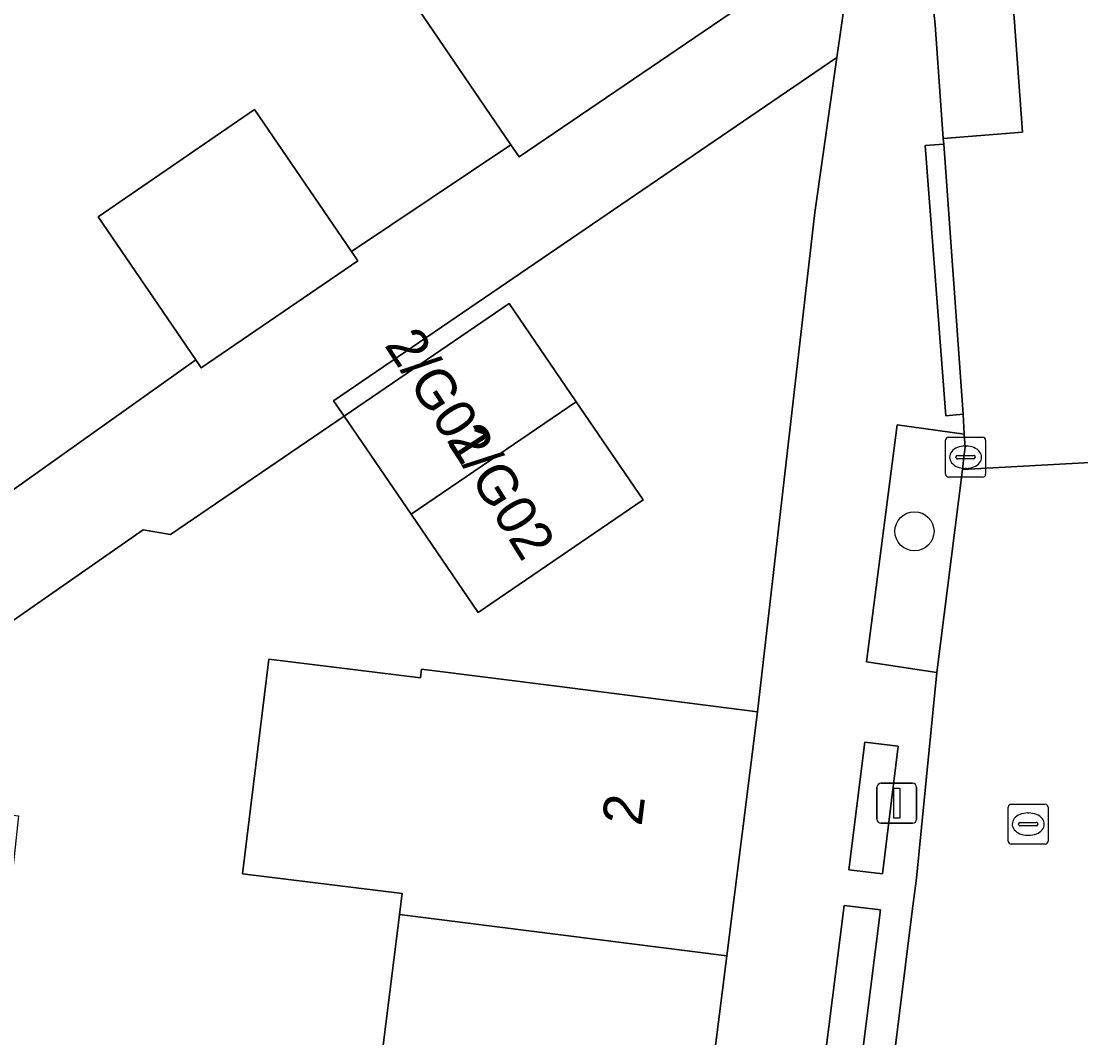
# Model space of a CAD drawing. Extents: x 158086 to 159499, y 382904 to 383981.
# Drawn here: x 158436.95 to 158463.47, y 383460.14 to 383485.58 of the extents above; entities that cross this region are included whole.
import ezdxf

# ---------------------------------------------------------------- set-up
doc = ezdxf.new("R2010")
doc.units = 0
for name, color, linetype in [('IMGEO_Boom', 7, 'Continuous'), ('IMGEO_Erf', 7, 'Continuous'), ('IMGEO_Groenvoorziening', 7, 'Continuous'), ('IMGEO_Haag', 7, 'Continuous'), ('IMGEO_Kolk', 7, 'Continuous'), ('IMGEO_Lichtmast', 7, 'Continuous'), ('IMGEO_Pand', 7, 'Continuous'), ('IMGEO_Pand_nummerreeks', 7, 'Continuous'), ('IMGEO_Parkeervlak_open', 7, 'Continuous'), ('IMGEO_Rijbaan_lokaal_open', 7, 'Continuous'), ('IMGEO_Rioolput', 7, 'Continuous'), ('IMGEO_Voetpad_open', 7, 'Continuous')]:
    doc.layers.add(name, color=color, linetype=linetype)

msp = doc.modelspace()

# ---------------------------------------------------------------- linework, layer by layer
at = {"layer": 'IMGEO_Boom'}
msp.add_circle((158459.307, 383472.818), 0.489, dxfattribs=at)
at = {"layer": 'IMGEO_Erf'}
for points in [[(158436.278, 383473.529), (158441.318, 383477.112), (158438.876, 383480.691), (158442.789, 383483.374), (158445.214, 383479.82), (158449.202, 383482.491), (158446.757, 383486.074), (158452.689, 383490.119), (158455.342, 383486.23), (158456.942, 383487.33), (158448.233, 383500), (158440.823, 383510.78), (158425.055, 383500)], [(158445.696, 383457.413), (158446.422, 383463.225), (158446.488, 383463.752), (158442.489, 383464.245), (158443.151, 383469.614), (158446.94, 383469.147), (158446.967, 383469.365), (158450.419, 383468.929), (158455.379, 383468.303), (158456.813, 383480.799), (158457.368, 383484.677), (158444.77, 383476.084), (158445.033, 383475.699), (158440.69, 383472.737), (158440.004, 383472.854), (158432.277, 383467.47), (158432.204, 383466.269), (158432.235, 383466.267), (158436.886, 383465.698), (158436.746, 383464.446), (158436.343, 383461.26), (158431.692, 383461.829), (158430.837, 383455.239)]]:
    msp.add_lwpolyline(points, dxfattribs=at)
msp.add_lwpolyline([(158445.033, 383475.699), (158449.163, 383478.516), (158450.838, 383476.06), (158452.513, 383473.604), (158448.384, 383470.788), (158446.708, 383473.244)], close=True, dxfattribs=at)
at = {"layer": 'IMGEO_Groenvoorziening'}
for points in [[(158459.867, 383469.285), (158460.511, 383474.365), (158460.54, 383474.674), (158460.58, 383474.927), (158460.552, 383475.251), (158458.877, 383475.485), (158458.105, 383469.55)], [(158458.903, 383467.44), (158458.063, 383467.541), (158457.661, 383464.348), (158458.509, 383464.241)], [(158458.456, 383463.341), (158457.549, 383463.455), (158457.066, 383459.619), (158457.977, 383459.51)]]:
    msp.add_lwpolyline(points, close=True, dxfattribs=at)
at = {"layer": 'IMGEO_Haag'}
for points in [[(158459.867, 383469.285), (158460.511, 383474.365), (158460.54, 383474.674), (158460.58, 383474.927), (158460.552, 383475.251), (158458.877, 383475.485), (158458.105, 383469.55)], [(158458.903, 383467.44), (158458.063, 383467.541), (158457.661, 383464.348), (158458.509, 383464.241)], [(158458.456, 383463.341), (158457.549, 383463.455), (158457.066, 383459.619), (158457.977, 383459.51)]]:
    msp.add_lwpolyline(points, close=True, dxfattribs=at)
at = {"layer": 'IMGEO_Kolk'}
for p, q in [((158460.086, 383474.246), (158460.086, 383475.098)), ((158460.161, 383475.172), (158461.013, 383475.172)), ((158460.574, 383474.952), (158460.599, 383474.952)), ((158461.087, 383475.098), (158461.087, 383474.246)), ((158460.388, 383474.715), (158460.786, 383474.715)), ((158460.345, 383474.666), (158460.345, 383474.678)), ((158460.783, 383474.629), (158460.385, 383474.629)), ((158460.829, 383474.678), (158460.829, 383474.666)), ((158461.013, 383474.172), (158460.161, 383474.172)), ((158460.597, 383474.392), (158460.572, 383474.392))]:
    msp.add_line(p, q, dxfattribs=at)
for points in [[(158460.086, 383474.246), (158460.086, 383475.098)], [(158460.161, 383475.172), (158461.013, 383475.172)], [(158461.087, 383475.098), (158461.087, 383474.246)], [(158461.013, 383474.172), (158460.161, 383474.172)]]:
    msp.add_lwpolyline(points, dxfattribs=at)
for centre, radius, start, end in [((158460.163, 383475.096), 0.0765, 91.552, 178.448), ((158460.163, 383475.096), 0.0765, 91.552, 178.448), ((158461.011, 383475.096), 0.0765, 1.552, 88.448), ((158461.011, 383475.096), 0.0765, 1.552, 88.448), ((158460.385, 383474.675), 0.0403, 85.8775, 175.7526), ((158460.79, 383474.677), 0.0386, 1.7309, 96.639), ((158460.382, 383474.665), 0.0366, 178.938, 274.7102), ((158460.786, 383474.672), 0.043, 264.8664, 352.4533), ((158460.163, 383474.248), 0.0765, 181.552, 268.448), ((158460.163, 383474.248), 0.0765, 181.552, 268.448), ((158461.011, 383474.248), 0.0765, 271.552, 358.448), ((158461.011, 383474.248), 0.0765, 271.552, 358.448)]:
    msp.add_arc(centre, radius, start, end, dxfattribs=at)
for centre, major_axis, ratio, start_param, end_param in [((158460.573, 383474.672), (-0.387, 0.002), 0.722429, 4.712389, 7.853982), ((158460.598, 383474.672), (-0.39, 0.002), 0.717154, 1.570796, 4.712389)]:
    msp.add_ellipse(centre, major_axis=major_axis, ratio=ratio, start_param=start_param, end_param=end_param, dxfattribs=at)
at = {"layer": 'IMGEO_Lichtmast'}
for p, q in [((158458.468, 383466.51), (158459.258, 383466.51)), ((158459.258, 383466.51), (158458.468, 383466.51)), ((158458.368, 383465.61), (158458.368, 383466.41)), ((158458.368, 383466.41), (158458.368, 383465.61)), ((158459.358, 383466.41), (158459.358, 383465.61)), ((158459.358, 383465.61), (158459.358, 383466.41)), ((158459.258, 383465.51), (158458.468, 383465.51)), ((158458.468, 383465.51), (158459.258, 383465.51))]:
    msp.add_line(p, q, dxfattribs=at)
msp.add_lwpolyline([(158458.788, 383466.385), (158458.938, 383466.385), (158458.938, 383465.635), (158458.788, 383465.635), (158458.788, 383466.385)], dxfattribs=at)
for centre, start, end in [((158458.468, 383466.41), 90, 180), ((158458.468, 383466.41), 90, 180), ((158459.258, 383466.41), 0, 90), ((158459.258, 383466.41), 360, 90), ((158458.468, 383465.61), 180, 270), ((158458.468, 383465.61), 180, 270), ((158459.258, 383465.61), 270, 0), ((158459.258, 383465.61), 270, 0)]:
    msp.add_arc(centre, 0.1, start, end, dxfattribs=at)
at = {"layer": 'IMGEO_Pand'}
for points in [[(158455.342, 383486.23), (158452.689, 383490.119), (158446.757, 383486.074), (158449.202, 383482.491), (158449.411, 383482.185)], [(158441.318, 383477.112), (158441.457, 383476.908), (158445.376, 383479.583), (158445.214, 383479.82), (158442.789, 383483.374), (158438.876, 383480.691)], [(158446.708, 383473.244), (158450.838, 383476.06), (158449.163, 383478.516), (158445.033, 383475.699)], [(158446.708, 383473.244), (158448.384, 383470.788), (158452.513, 383473.604), (158450.838, 383476.06)], [(158455.379, 383468.303), (158450.419, 383468.929), (158446.967, 383469.365), (158446.94, 383469.147), (158443.151, 383469.614), (158442.489, 383464.245), (158446.488, 383463.752), (158446.422, 383463.225), (158454.608, 383462.192)], [(158446.422, 383463.225), (158445.696, 383457.413), (158453.875, 383456.381), (158454.608, 383462.192)]]:
    msp.add_lwpolyline(points, close=True, dxfattribs=at)
at = {"layer": 'IMGEO_Parkeervlak_open'}
msp.add_lwpolyline([(158459.549, 383488.279), (158459.689, 383486.765), (158459.829, 383485.492), (158460.029, 383482.652), (158462.009, 383482.81), (158461.81, 383485.56), (158461.694, 383487.007), (158461.541, 383488.498)], close=True, dxfattribs=at)
at = {"layer": 'IMGEO_Rijbaan_lokaal_open'}
for points in [[(158461.541, 383488.498), (158461.694, 383487.007), (158461.81, 383485.56), (158462.009, 383482.81), (158460.029, 383482.652), (158460.04, 383482.502), (158460.53, 383475.747), (158460.552, 383475.251), (158460.58, 383474.927), (158460.54, 383474.674), (158460.511, 383474.365), (158465.839, 383474.653), (158465.34, 383485.226)], [(158465.879, 383473.772), (158465.86, 383473.925), (158465.839, 383474.653), (158460.511, 383474.365), (158459.867, 383469.285), (158459.675, 383467.348), (158459.356, 383464.135), (158459.244, 383463.242), (158458.763, 383459.416), (158458.671, 383458.688), (158458.396, 383456.501), (158463.161, 383455.85), (158463.282, 383456.628)]]:
    msp.add_lwpolyline(points, dxfattribs=at)
at = {"layer": 'IMGEO_Rioolput'}
for p, q in [((158461.728, 383465.988), (158462.58, 383465.988)), ((158461.653, 383465.062), (158461.653, 383465.914)), ((158462.141, 383465.768), (158462.166, 383465.768)), ((158462.654, 383465.914), (158462.654, 383465.062)), ((158461.912, 383465.482), (158461.912, 383465.494)), ((158462.35, 383465.445), (158461.952, 383465.445)), ((158461.955, 383465.531), (158462.353, 383465.531)), ((158462.396, 383465.494), (158462.396, 383465.482)), ((158462.164, 383465.208), (158462.139, 383465.208)), ((158462.58, 383464.988), (158461.728, 383464.988))]:
    msp.add_line(p, q, dxfattribs=at)
for points in [[(158461.728, 383465.988), (158462.58, 383465.988)], [(158461.653, 383465.062), (158461.653, 383465.914)], [(158462.654, 383465.914), (158462.654, 383465.062)], [(158462.58, 383464.988), (158461.728, 383464.988)]]:
    msp.add_lwpolyline(points, dxfattribs=at)
for centre, radius, start, end in [((158461.73, 383465.912), 0.0765, 91.552, 178.448), ((158461.73, 383465.912), 0.0765, 91.552, 178.448), ((158462.578, 383465.912), 0.0765, 1.552, 88.448), ((158462.578, 383465.912), 0.0765, 1.552, 88.448), ((158461.952, 383465.491), 0.0403, 85.8775, 175.7526), ((158461.949, 383465.481), 0.0366, 178.938, 274.7102), ((158462.353, 383465.488), 0.043, 264.8664, 352.4533), ((158462.357, 383465.493), 0.0386, 1.7309, 96.639), ((158461.73, 383465.064), 0.0765, 181.552, 268.448), ((158461.73, 383465.064), 0.0765, 181.552, 268.448), ((158462.578, 383465.064), 0.0765, 271.552, 358.448), ((158462.578, 383465.064), 0.0765, 271.552, 358.448)]:
    msp.add_arc(centre, radius, start, end, dxfattribs=at)
for centre, major_axis, ratio, start_param, end_param in [((158462.14, 383465.488), (-0.387, 0.002), 0.722429, 4.712389, 7.853982), ((158462.165, 383465.488), (-0.39, 0.002), 0.717154, 1.570796, 4.712389)]:
    msp.add_ellipse(centre, major_axis=major_axis, ratio=ratio, start_param=start_param, end_param=end_param, dxfattribs=at)
at = {"layer": 'IMGEO_Voetpad_open'}
for points in [[(158443.265, 383512.415), (158443.237, 383512.402), (158440.823, 383510.78), (158448.233, 383500), (158456.942, 383487.33), (158457.609, 383486.36), (158457.368, 383484.677), (158456.813, 383480.799), (158455.379, 383468.303), (158454.608, 383462.192), (158453.875, 383456.381)], [(158458.763, 383459.416), (158459.244, 383463.242), (158459.356, 383464.135), (158459.675, 383467.348), (158459.867, 383469.285), (158458.105, 383469.55), (158458.877, 383475.485), (158460.552, 383475.251), (158460.53, 383475.747), (158460.09, 383475.709), (158459.572, 383482.469), (158460.04, 383482.502), (158460.029, 383482.652), (158459.829, 383485.492), (158459.689, 383486.765), (158459.549, 383488.279)], [(158432.277, 383467.47), (158440.004, 383472.854), (158440.69, 383472.737), (158445.033, 383475.699), (158444.77, 383476.084), (158457.368, 383484.677), (158457.609, 383486.36), (158456.942, 383487.33), (158455.342, 383486.23), (158449.411, 383482.185), (158449.202, 383482.491), (158445.214, 383479.82), (158445.376, 383479.583), (158441.457, 383476.908), (158441.318, 383477.112), (158436.278, 383473.529)]]:
    msp.add_lwpolyline(points, dxfattribs=at)
for points in [[(158460.04, 383482.502), (158459.572, 383482.469), (158460.09, 383475.709), (158460.53, 383475.747)], [(158458.063, 383467.541), (158458.903, 383467.44), (158458.509, 383464.241), (158457.661, 383464.348)], [(158458.456, 383463.341), (158457.977, 383459.51), (158457.066, 383459.619), (158457.549, 383463.455)]]:
    msp.add_lwpolyline(points, close=True, dxfattribs=at)

# ---------------------------------------------------------------- texts
at = {"layer": 'IMGEO_Pand_nummerreeks'}
for s, rotation, p in [('2/G01', 302.9492, (158446.023, 383477.478)), ('2/G02', 302.0054, (158447.58, 383475.11)), ('2', 82.8096, (158452.475, 383465.422))]:
    msp.add_text(s, height=1, rotation=rotation, dxfattribs=at).set_placement(p)

doc.saveas('drawing.dxf')
